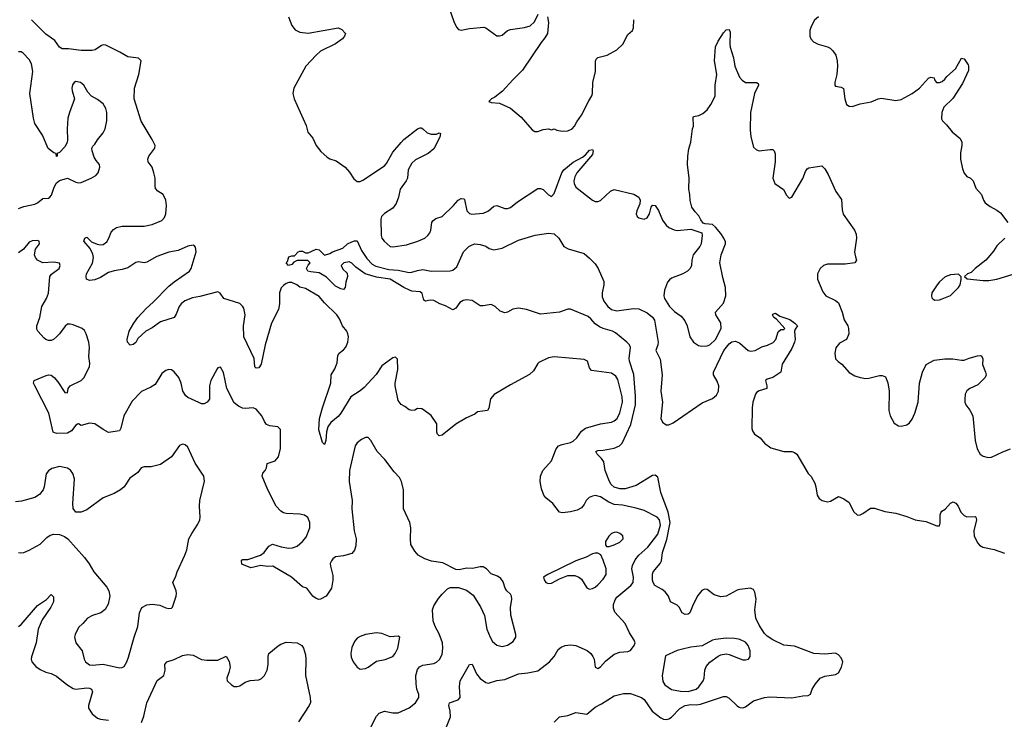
# Model space of a CAD drawing. Header units: inches. Extents: x 2134017 to 2292458, y 756222 to 916513.
# Tile 317 of 387: x 2254740 to 2261944, y 840590 to 845710. Entities that reach past the tile are written whole.
import ezdxf

# ---------------------------------------------------------------- set-up
doc = ezdxf.new("R2010")
doc.units = ezdxf.units.IN
doc.header["$MEASUREMENT"] = 0
doc.layers.add('C2854', color=7, linetype='Continuous')
doc.layers.add('C2864', color=7, linetype='Continuous')

msp = doc.modelspace()

# ---------------------------------------------------------------- linework, layer by layer
at = {"layer": 'C2854', "color": 5}
for points, elevation in [([(2257878.3, 845810), (2257916.5, 845696.5), (2257935.3, 845655.3), (2257950, 845639.1), (2257970, 845632.7), (2258030, 845644.9), (2258135.5, 845655.5), (2258151.3, 845650), (2258230, 845591), (2258250, 845590.8), (2258270, 845596), (2258309.6, 845630.4), (2258330, 845638.8), (2258433.2, 845653.2), (2258474.9, 845665.1), (2258505.9, 845694.1), (2258532.7, 845750)], 260), ([(2257858.8, 840521.2), (2257891.3, 840608.7), (2257889, 840649), (2257879.7, 840690), (2257884.5, 840710), (2257947.6, 840732.4), (2257962.2, 840750), (2257956.8, 840830), (2257963.1, 840870), (2258030, 840990.7), (2258050, 840993), (2258082.4, 840922.4), (2258110, 840887.7), (2258150, 840859), (2258170, 840852.9), (2258230, 840873.1), (2258290, 840881.7), (2258390, 840923.1), (2258458, 840930), (2258530, 840945.3), (2258616.3, 841010), (2258649.7, 841050), (2258678.7, 841101.3), (2258701.6, 841118.4), (2258731.3, 841128.7), (2258770, 841134), (2258810, 841130.4), (2258892.7, 841092.7), (2258919.3, 841070), (2258934.4, 841050), (2258943.8, 841030), (2258950.8, 840970.8), (2258970, 840960.7), (2258990, 840973.4), (2259025.9, 841014.1), (2259090, 841067.4), (2259130, 841081.5), (2259190, 841085.7), (2259210, 841093), (2259236.2, 841130), (2259242.9, 841150), (2259236.2, 841170), (2259201.7, 841221.7), (2259170.5, 841290.5), (2259094.9, 841374.9), (2259084.1, 841404.1), (2259085.6, 841430), (2259096.6, 841463.4), (2259110, 841483.7), (2259211.8, 841568.2), (2259228.7, 841590), (2259232.1, 841630), (2259218, 841690), (2259223.8, 841716.2), (2259244.3, 841755.7), (2259269.8, 841790), (2259335, 841850), (2259410, 841945.2), (2259429.9, 842009.9), (2259421.3, 842050), (2259404, 842070), (2259310, 842117.3), (2259250, 842135.4), (2259150, 842155.8), (2259090, 842162.9), (2259050, 842179.8), (2258990, 842217.4), (2258953.5, 842226.5), (2258930, 842223.1), (2258907, 842213), (2258885.7, 842190), (2258870, 842160.9), (2258850, 842137), (2258819, 842121), (2258770, 842107), (2258730, 842102), (2258710, 842100.9), (2258690, 842106), (2258641.2, 842170), (2258589.7, 842209.7), (2258575.1, 842230), (2258556.9, 842276.9), (2258547.4, 842330), (2258551.1, 842370), (2258567.2, 842410), (2258630, 842480.4), (2258665.3, 842570), (2258683.1, 842590), (2258710, 842601.7), (2258770, 842616.1), (2258790, 842626.3), (2258816.8, 842650), (2258850, 842698.3), (2258879.7, 842720.3), (2258990, 842752.1), (2259070, 842765.2), (2259090, 842773.2), (2259110.8, 842790), (2259130, 842832.4), (2259151.1, 842910), (2259149.2, 842950), (2259117.7, 843077.7), (2259102, 843102), (2259070, 843122.6), (2258923.6, 843143.6), (2258910, 843161.2), (2258893.6, 843210), (2258870, 843222.4), (2258650, 843242), (2258610, 843235.1), (2258538.8, 843201.2), (2258530, 843193.2), (2258499.6, 843140.4), (2258470, 843113.6), (2258330, 843038.4), (2258212.4, 842967.6), (2258185.8, 842934.2), (2258172.8, 842867.2), (2258162, 842850), (2258090, 842839), (2258070, 842824), (2258010, 842797.2), (2257930.5, 842749.5), (2257830, 842669.2), (2257810, 842664), (2257797.2, 842677.2), (2257793.2, 842690), (2257791.8, 842751.8), (2257750, 842814), (2257695.5, 842855.5), (2257681.2, 842861.2), (2257650, 842865.2), (2257630, 842853.2), (2257610, 842849), (2257590, 842854), (2257558.6, 842878.6), (2257530, 842894), (2257510, 842922), (2257488, 843030), (2257488, 843050), (2257506.9, 843150), (2257504.5, 843224.5), (2257490, 843240.9), (2257470, 843235.1), (2257390, 843176.9), (2257347.3, 843112.7), (2257260.9, 843019.1), (2257230, 842993.5), (2257163.2, 842950), (2257090, 842829.7), (2257070, 842806.4), (2257017.1, 842762.9), (2256994.3, 842730), (2256985.5, 842694.5), (2256979.1, 842630), (2256970, 842602), (2256954.6, 842614.6), (2256927.7, 842707.7), (2256934.7, 842790), (2256955.8, 842870), (2257016.4, 843050), (2257018.9, 843110), (2257045, 843155), (2257062.2, 843197.8), (2257068.1, 843251.9), (2257078, 843270), (2257110, 843293.7), (2257126.2, 843313.8), (2257139.8, 843350), (2257144.7, 843390), (2257141.7, 843410), (2257132.4, 843430), (2257100.9, 843470), (2257079.7, 843519.7), (2257059.8, 843550), (2256970, 843637.8), (2256930, 843683.2), (2256830, 843741.7), (2256790, 843752.7), (2256767.1, 843770), (2256730, 843786.1), (2256710, 843785.4), (2256690, 843778.3), (2256670, 843765.3), (2256653.3, 843746.7), (2256639.8, 843710), (2256641.1, 843630), (2256634.5, 843590), (2256581.5, 843490), (2256535.9, 843330), (2256505.5, 843190), (2256490, 843162.7), (2256470, 843159.5), (2256460.7, 843170), (2256454.3, 843230), (2256379.8, 843390), (2256376.5, 843470), (2256390.7, 843550), (2256379.3, 843599.3), (2256370, 843614.5), (2256350, 843631.6), (2256233.2, 843670), (2256207.5, 843707.5), (2256190, 843717), (2256056.9, 843683.1), (2256004.9, 843675.1), (2255947.7, 843652.3), (2255921.1, 843630), (2255906.2, 843610), (2255885.8, 843554.2), (2255870.3, 843529.7), (2255770, 843499.8), (2255710, 843455.2), (2255662.4, 843430), (2255603.4, 843376.6), (2255590, 843346.6), (2255570, 843332.3), (2255547.8, 843327.8), (2255529.3, 843350), (2255526, 843370), (2255542, 843430), (2255575.6, 843490), (2255605, 843530), (2255664.1, 843595.9), (2255716.8, 843643.2), (2255830, 843758.6), (2255869, 843791), (2255982.5, 843870), (2255995.2, 843890), (2256030.8, 844010.8), (2256025.8, 844045.8), (2256016.9, 844056.9), (2256010, 844059.5), (2255971.3, 844051.3), (2255898.6, 844021.4), (2255830, 844008.7), (2255743.4, 843976.6), (2255670, 843935.6), (2255650, 843929.5), (2255610, 843936.9), (2255590, 843933), (2255530, 843894.7), (2255490, 843881.3), (2255430, 843871.5), (2255390, 843859.7), (2255330, 843823.6), (2255290, 843807), (2255250, 843800.9), (2255229.4, 843810), (2255225.1, 843830), (2255227.8, 843850), (2255272, 843928), (2255279.2, 843970), (2255274.6, 843994.6), (2255254.3, 844034.3), (2255209.7, 844090), (2255215.3, 844110), (2255230, 844117.3), (2255264.8, 844084.8), (2255305.9, 844065.9), (2255330, 844062.3), (2255350, 844064.9), (2255376.5, 844083.5), (2255393, 844110), (2255410, 844154), (2255426.1, 844173.9), (2255449.3, 844190), (2255490, 844199.6), (2255650, 844199), (2255710, 844211.5), (2255778.7, 844241.3), (2255798.4, 844261.6), (2255809.7, 844290), (2255813.1, 844350), (2255808.6, 844390), (2255790, 844429.6), (2255750, 844454.7), (2255734.7, 844474.7), (2255730.8, 844490.8), (2255730.5, 844550), (2255722, 844590), (2255710, 844629.4), (2255679.6, 844670), (2255678, 844690), (2255685.4, 844710), (2255729.7, 844770), (2255730.9, 844790), (2255710, 844832.8), (2255627.5, 844967.6), (2255577.1, 845130), (2255580.2, 845210), (2255612.4, 845310), (2255627.6, 845410), (2255608.3, 845428.3), (2255530, 845437.8), (2255472.8, 845472.8), (2255370, 845523.1), (2255350, 845525.7), (2255338.6, 845521.4), (2255292.7, 845490), (2255270, 845483.9), (2255190, 845484.5), (2255095.8, 845495.8), (2255050, 845496.4), (2255030, 845507.8), (2254997, 845557), (2254930, 845605), (2254826.9, 845710)], 240), ([(2256706, 845730), (2256730, 845668), (2256755.3, 845635.3), (2256790, 845618), (2256850, 845611.8), (2257070, 845650.7), (2257097.5, 845637.5), (2257122.8, 845610), (2257117.3, 845590), (2257103, 845570), (2257050, 845533.3), (2256941.5, 845478.5), (2256908.5, 845451.5), (2256834.4, 845370), (2256745.7, 845210), (2256739.3, 845170), (2256747.7, 845130), (2256836.4, 844936.4), (2256847, 844887), (2256884, 844844), (2256908.2, 844788.2), (2256944.1, 844744.1), (2256990, 844704.9), (2257010, 844690.7), (2257056.1, 844676.1), (2257120.7, 844630), (2257153.1, 844593.1), (2257184.7, 844544.7), (2257210, 844526), (2257230, 844526.7), (2257250, 844536.5), (2257410, 844640.3), (2257423.7, 844656.3), (2257470, 844741.1), (2257530, 844812), (2257550, 844833.7), (2257650, 844910.4), (2257670, 844918.8), (2257677.3, 844917.3), (2257690, 844911.3), (2257721.4, 844881.4), (2257750, 844871), (2257790, 844871.3), (2257810, 844882), (2257818, 844878), (2257813.4, 844850), (2257770, 844765.2), (2257728.6, 844731.4), (2257636.1, 844683.9), (2257610, 844659.3), (2257581.6, 844610), (2257577.1, 844550), (2257568.4, 844530), (2257522.6, 844470), (2257511.7, 844410), (2257494.5, 844365.5), (2257470.2, 844329.8), (2257408.6, 844291.4), (2257387.2, 844270), (2257381.1, 844250), (2257384.9, 844130), (2257390.8, 844110), (2257407.3, 844090), (2257450, 844050.6), (2257470, 844047), (2257570, 844061.7), (2257651.9, 844088.1), (2257703.7, 844110), (2257727.3, 844130), (2257740.5, 844150), (2257747.8, 844170), (2257755.1, 844224.9), (2257762, 844238), (2257785.1, 844254.9), (2257830, 844270.7), (2257914, 844350), (2257949, 844390), (2257970, 844401), (2257990, 844398), (2257993.7, 844393.7), (2258011, 844310), (2258030, 844291), (2258047.5, 844287.5), (2258130, 844294.9), (2258150, 844300.5), (2258170, 844310.6), (2258210, 844344.9), (2258230, 844350.5), (2258290, 844328.2), (2258310, 844328.2), (2258330, 844335.8), (2258383.3, 844376.7), (2258530, 844473.7), (2258550, 844474.6), (2258570, 844467), (2258610, 844428.2), (2258630, 844415.5), (2258650, 844439.1), (2258706.7, 844590), (2258722.5, 844610), (2258790, 844666.9), (2258857.3, 844702.7), (2258880.1, 844719.9), (2258910, 844754.9), (2258930, 844759.1), (2258935.8, 844750), (2258930, 844722.7), (2258817.6, 844590), (2258800.8, 844559.2), (2258793.8, 844530), (2258796.9, 844510), (2258810, 844484.6), (2258930, 844388), (2258950, 844380.5), (2258970, 844379.1), (2258990, 844387.7), (2259063.9, 844456.1), (2259090, 844467.7), (2259233.2, 844433.2), (2259270, 844411.3), (2259278.8, 844390), (2259278.5, 844361.5), (2259254.8, 844310), (2259250.8, 844290), (2259258.8, 844270), (2259270, 844260.7), (2259310, 844250.6), (2259330, 844259.1), (2259347.3, 844290), (2259361.5, 844338.5), (2259370, 844351.3), (2259389.1, 844350.9), (2259414, 844314), (2259442.2, 844242.2), (2259470, 844204.9), (2259490, 844188.2), (2259529, 844171), (2259550, 844167.7), (2259650, 844176), (2259731.3, 844150), (2259734.8, 844130), (2259726, 844070), (2259716, 844050), (2259667.3, 843990), (2259657.1, 843950), (2259655.3, 843910), (2259645.3, 843890), (2259626.4, 843870), (2259592.7, 843850), (2259510, 843818.5), (2259493.7, 843806.3), (2259480.3, 843790), (2259471.7, 843770), (2259459.1, 843730), (2259454, 843690), (2259457.3, 843670), (2259494.9, 843610), (2259530, 843574), (2259579.6, 843539.6), (2259605.8, 843505.8), (2259623.1, 843470), (2259644.2, 843390), (2259670.2, 843350.2), (2259705.7, 843325.7), (2259730, 843319.7), (2259770, 843323.2), (2259790, 843330.9), (2259830, 843370.2), (2259872.7, 843450), (2259871.3, 843491.3), (2259834, 843550), (2259832.3, 843570), (2259890, 843636.3), (2259906.9, 843690), (2259905.1, 843750), (2259884, 843824), (2259863.8, 843930), (2259872.6, 843990), (2259904.7, 844070), (2259903.3, 844083.3), (2259893, 844110), (2259870, 844144.5), (2259830, 844191.8), (2259808.7, 844210), (2259755.1, 844215.1), (2259741.7, 844221.7), (2259724.2, 844244.2), (2259710, 844274), (2259682.5, 844302.5), (2259657.5, 844337.5), (2259646, 844386), (2259644.5, 844430), (2259637, 844470), (2259638.4, 844550), (2259627, 844650), (2259629.5, 844710), (2259636, 844764), (2259650, 844814), (2259662.7, 844910), (2259669.3, 844930), (2259666.6, 844993.4), (2259670, 845002), (2259710, 845007.7), (2259737.4, 845022.6), (2259769.3, 845050), (2259797, 845090), (2259829.4, 845150), (2259829.7, 845230), (2259839.7, 845310), (2259824.8, 845410), (2259830, 845510.7), (2259850, 845553), (2259890, 845614.8), (2259910, 845634.8), (2259930, 845638), (2259938.5, 845618.5), (2259935.5, 845530), (2259939.3, 845510), (2259963, 845430), (2259973.4, 845370), (2260000, 845307.3)], 240), ([(2258603, 845730), (2258608.2, 845688.2), (2258600.7, 845610), (2258583.4, 845576.6), (2258556.1, 845543.9), (2258419.4, 845340.6), (2258347.2, 845270), (2258273, 845187), (2258217.6, 845142.4), (2258191.3, 845130), (2258172, 845110), (2258190, 845102.8), (2258250, 845098), (2258330, 845061.6), (2258410, 844997.3), (2258490, 844902.8), (2258510, 844890.8), (2258530, 844890.8), (2258570, 844906.8), (2258610, 844911), (2258630, 844904.7), (2258650, 844910.8), (2258670, 844901), (2258710, 844894), (2258750, 844895.5), (2258781.2, 844910), (2258799.5, 844930), (2258816.6, 844963.4), (2258850, 845010.7), (2258903.1, 845116.9), (2258926.5, 845153.5), (2258931.9, 845170), (2258934, 845250), (2258952.2, 845330), (2258953.9, 845406.1), (2258958.3, 845421.7), (2258970, 845434.4), (2259039, 845450), (2259109.6, 845490.4), (2259153.2, 845530), (2259190, 845601), (2259224, 845630), (2259232.3, 845650), (2259234, 845710)], 260), ([(2254730, 844329.3), (2254770, 844343.5), (2254850, 844358.9), (2254870, 844368.7), (2254910, 844400.3), (2254950, 844404.2), (2254960.9, 844410), (2254973.5, 844426.5), (2254990, 844477.3), (2255007.4, 844512.6), (2255030, 844532.7), (2255090, 844550.6), (2255150, 844522), (2255170, 844516.5), (2255190, 844518.7), (2255262.7, 844550), (2255296, 844570), (2255315.1, 844590), (2255326.6, 844630), (2255323.7, 844650), (2255298.9, 844678.9), (2255284.7, 844704.7), (2255269.1, 844750.9), (2255268.7, 844770), (2255275.1, 844784.9), (2255290, 844798.8), (2255308.4, 844831.6), (2255350, 844882), (2255366, 844910), (2255377.4, 844970), (2255377.6, 845030), (2255370, 845059), (2255350, 845093.2), (2255310, 845126), (2255264, 845150), (2255239.5, 845179.5), (2255209.2, 845230), (2255184, 845250), (2255150, 845258), (2255138.8, 845250), (2255127.3, 845232.7), (2255122.4, 845210), (2255123.8, 845190), (2255140.7, 845130), (2255103, 845030), (2255093, 844990), (2255087.7, 844910), (2255090.7, 844830), (2255086.8, 844810), (2255070, 844779), (2255030, 844738), (2255014, 844730), (2255014, 844710), (2255010, 844708), (2255006, 844730), (2254990, 844735.3), (2254948.2, 844768.2), (2254905.9, 844865.9), (2254849.6, 844950.4), (2254839.7, 844990), (2254815.1, 845170), (2254836.3, 845330), (2254826.5, 845386.5), (2254810, 845419.5), (2254765.8, 845465.8), (2254750, 845475.1), (2254730, 845474.5)], 260), ([(2260000, 841537.2), (2259990, 841534.1), (2259910, 841491.4), (2259870, 841486), (2259821.3, 841501.3), (2259770, 841539.7), (2259750, 841543), (2259730, 841531.3), (2259703.1, 841496.9), (2259667, 841430), (2259643.8, 841370), (2259630, 841358.7), (2259610, 841355.6), (2259588.2, 841368.2), (2259565.1, 841410), (2259550, 841425.1), (2259502.7, 841450), (2259487, 841490), (2259462.8, 841522.8), (2259440.7, 841540.7), (2259386.3, 841570), (2259374.3, 841590), (2259370, 841608.7), (2259370, 841651), (2259375.1, 841670), (2259427.2, 841730), (2259436.1, 841750), (2259444.2, 841810), (2259474.1, 841905.9), (2259500.4, 842030), (2259485.2, 842105.2), (2259431.5, 842250), (2259410, 842362.9), (2259390, 842376.5), (2259370, 842373.4), (2259250, 842299.6), (2259170, 842276.4), (2259130, 842275.8), (2259090, 842288.9), (2259067.7, 842307.7), (2259055, 842330), (2259023.8, 842410), (2259014.4, 842474.4), (2258998, 842498), (2258965.6, 842530), (2258956, 842550), (2258970, 842557.6), (2259010, 842558.3), (2259090, 842573.2), (2259129.2, 842590.8), (2259147.7, 842610), (2259212.1, 842747.9), (2259245.2, 842890), (2259245.9, 842954.1), (2259233, 843113), (2259202, 843210), (2259199.8, 843230), (2259209.4, 843310), (2259200.9, 843330), (2259181.6, 843350), (2259099, 843419), (2259078.4, 843430), (2259010, 843449), (2258982.1, 843462.1), (2258950, 843483.1), (2258919.8, 843519.8), (2258898.3, 843538.3), (2258770, 843590.8), (2258750, 843590.8), (2258690, 843569), (2258550, 843555.6), (2258447.9, 843587.9), (2258390, 843598), (2258349, 843591), (2258310, 843569.2), (2258290, 843564), (2258255.5, 843575.5), (2258219, 843610), (2258190, 843624.5), (2258130, 843615.1), (2258110, 843616.8), (2258050, 843654.2), (2258010, 843659.8), (2257984.5, 843655.5), (2257959.2, 843640.8), (2257930, 843599), (2257910, 843587.3), (2257856, 843616), (2257814, 843630), (2257770, 843655.8), (2257742.3, 843657.7), (2257708, 843650), (2257697.2, 843657.2), (2257685.4, 843705.4), (2257670, 843719), (2257610, 843724), (2257593.2, 843730), (2257549.5, 843750), (2257451.3, 843811.3), (2257350, 843826.2), (2257267.3, 843850), (2257199.6, 843899.6), (2257170, 843929.2), (2257150, 843937.2), (2257112, 843930), (2257091, 843910), (2257103.8, 843883.8), (2257135.2, 843855.2), (2257137.3, 843830), (2257126, 843790), (2257121, 843750), (2257110, 843735.3), (2257090, 843739), (2257050, 843759.3), (2256984.8, 843824.8), (2256930, 843858), (2256870, 843863.7), (2256848, 843870), (2256838, 843890), (2256850, 843914), (2256866, 843930), (2256847.3, 843947.3), (2256770, 843948.7), (2256744.7, 843935.3), (2256730, 843918), (2256706, 843910), (2256689, 843930), (2256699, 843941), (2256710, 843974), (2256730, 843982), (2256750, 843982), (2256778, 844010), (2256790, 844016), (2256810, 844016), (2256830, 844004.7), (2256850, 844004.7), (2256910, 844031), (2256930, 844024.7), (2256970, 843986), (2257010, 843998), (2257029, 844011), (2257103.1, 844036.9), (2257138, 844070), (2257170, 844084), (2257189.7, 844090.3), (2257210, 844090.4), (2257240.9, 844020.9), (2257281, 843961), (2257319.7, 843919.7), (2257346.9, 843906.9), (2257442, 843882), (2257510, 843876.9), (2257590, 843860.3), (2257610, 843861.1), (2257650, 843874.9), (2257690, 843880.5), (2257750, 843868.4), (2257889.3, 843870.7), (2257910, 843876), (2257939.6, 843900.4), (2257988.2, 844010), (2258026.3, 844050), (2258050, 844063.1), (2258071.2, 844068.8), (2258110, 844064.9), (2258150, 844052.9), (2258176.1, 844036.1), (2258210, 844026), (2258270, 844036.9), (2258390, 844095.2), (2258512.5, 844132.5), (2258610, 844148.4), (2258650, 844143), (2258684, 844110), (2258721, 844050), (2258752.8, 844032.8), (2258870, 843999.3), (2258910, 843965.5), (2258950, 843923), (2258971.8, 843890), (2259012.9, 843792.9), (2259014.7, 843770), (2259001.1, 843710), (2259000.7, 843680.7), (2259013.2, 843650), (2259043.6, 843610), (2259070.3, 843590), (2259110, 843579.3), (2259230, 843596.2), (2259270, 843593), (2259330, 843565.4), (2259370, 843532.4), (2259385.4, 843510), (2259411.4, 843350), (2259410.2, 843329.8), (2259395.5, 843290), (2259425.6, 843225.6), (2259439.7, 843110), (2259431.8, 842990), (2259442.5, 842910), (2259432.1, 842790), (2259443.1, 842763.1), (2259470, 842744.2), (2259490, 842743.6), (2259521.5, 842758.5), (2259734.1, 842905.9), (2259810, 842938.5), (2259839, 842961), (2259852.8, 842990), (2259855.9, 843030), (2259843.9, 843063.9), (2259817.4, 843110), (2259815.8, 843130), (2259891.8, 843290), (2259930, 843338.5), (2259950, 843352.7), (2259976.9, 843356.9), (2260000, 843346.9)], 220), ([(2257270, 840450.6), (2257337.2, 840590), (2257350, 840612), (2257370, 840633.4), (2257410, 840648.9), (2257470, 840638), (2257510, 840637.7), (2257590, 840674.2), (2257636, 840710), (2257660.4, 840750), (2257660.3, 840770), (2257646, 840810), (2257639.9, 840850), (2257638.8, 840910), (2257650, 840953), (2257666.3, 840973.7), (2257690, 840985.7), (2257770, 840999), (2257790, 841007.4), (2257812.7, 841027.3), (2257830, 841064), (2257836.3, 841110), (2257832.7, 841150), (2257810, 841215.6), (2257780.4, 841270), (2257764.7, 841310), (2257760.4, 841390), (2257770, 841419.3), (2257805.1, 841474.9), (2257830, 841506.3), (2257870, 841544.2), (2257890, 841554.9), (2257950, 841554), (2258010, 841535.3), (2258058, 841498), (2258111.7, 841411.7), (2258140.8, 841350), (2258158.4, 841250), (2258181.2, 841190), (2258200, 841160), (2258230, 841133.4), (2258270, 841122.3), (2258310, 841133.1), (2258350, 841158.4), (2258371.2, 841190), (2258371.2, 841210), (2258332.7, 841352.7), (2258332, 841408), (2258342, 841470), (2258338, 841490), (2258330, 841506), (2258305.2, 841530), (2258293.2, 841550), (2258276.5, 841596.5), (2258261.2, 841621.2), (2258236.5, 841636.5), (2258190, 841654), (2258155.3, 841690), (2258130, 841705.2), (2258110, 841706.6), (2258052.5, 841692.5), (2258010, 841696), (2257955.9, 841684.1), (2257930, 841686.6), (2257835.4, 841735.4), (2257752.1, 841747.9), (2257704.2, 841764.2), (2257656, 841790), (2257630, 841819.3), (2257601.6, 841870), (2257598.7, 841910), (2257602, 841990), (2257594.7, 842030), (2257548.3, 842130), (2257548.5, 842270), (2257534.3, 842330), (2257518.2, 842358.2), (2257479.6, 842399.6), (2257411.9, 842491.9), (2257356.3, 842550), (2257310, 842629.3), (2257290, 842653.2), (2257270, 842653.2), (2257241.7, 842638.3), (2257210, 842612.3), (2257194.4, 842590), (2257152.6, 842410), (2257151.6, 842330), (2257172.2, 842190), (2257170.4, 842130), (2257187.2, 841970), (2257202.6, 841910), (2257199.6, 841860.4), (2257190, 841828.7), (2257170, 841802), (2257110, 841785.1), (2257050, 841778.4), (2257030, 841763.7), (2257020.4, 841750), (2257012.7, 841730), (2257014, 841710), (2257030, 841642), (2257032, 841608), (2257020.5, 841550), (2256982.8, 841490), (2256942, 841470), (2256927.5, 841467.5), (2256910, 841472.7), (2256885.2, 841490), (2256842, 841550), (2256810, 841558.7), (2256728, 841630), (2256591.5, 841711.5), (2256550, 841706.9), (2256504.4, 841715.6), (2256430, 841699.3), (2256365.6, 841725.6), (2256362, 841750), (2256370, 841758), (2256410, 841758.8), (2256502, 841790), (2256529, 841810), (2256563.7, 841856.3), (2256589.4, 841870.6), (2256652.2, 841852.2), (2256710, 841841.3), (2256735.6, 841844.4), (2256770, 841857.6), (2256809.6, 841890), (2256836.3, 841923.7), (2256862, 841990), (2256863.7, 842030), (2256847, 842067), (2256822.9, 842082.9), (2256790, 842091.6), (2256690, 842095.1), (2256670, 842099.6), (2256650, 842112), (2256616.2, 842150), (2256554.5, 842270), (2256515.1, 842370), (2256519.3, 842390), (2256536, 842410), (2256545.2, 842430), (2256550, 842462), (2256610, 842480.7), (2256634, 842510), (2256648.2, 842571.8), (2256647, 842710), (2256629.6, 842729.6), (2256570, 842737.3), (2256546.9, 842746.9), (2256530, 842769.6), (2256511, 842810), (2256470, 842858.5), (2256448.8, 842868.8), (2256390, 842864), (2256370, 842866.6), (2256340.4, 842880.4), (2256310, 842905.6), (2256254.8, 843010), (2256230, 843129), (2256210, 843166), (2256190, 843162.7), (2256184.4, 843155.6), (2256138.7, 843070), (2256127.6, 843030), (2256127.7, 842932.3), (2256111, 842910), (2256090, 842899.3), (2256070, 842899.5), (2256050, 842907.6), (2255970, 842944.7), (2255956.3, 842956.3), (2255934.3, 842990), (2255921.5, 843050), (2255904.4, 843090), (2255870, 843133), (2255850, 843146.3), (2255830, 843149.6), (2255810, 843142.4), (2255780.4, 843119.6), (2255730, 843039.7), (2255700.2, 843019.8), (2255630.8, 842989.2), (2255562.5, 842917.5), (2255502.7, 842810), (2255480.3, 842719.7), (2255470, 842700.9), (2255389.7, 842689.7), (2255349.7, 842709.7), (2255290, 842751.5), (2255250, 842758), (2255190, 842738.7), (2255170, 842752.1), (2255162.8, 842750), (2255150, 842742.9), (2255119.6, 842700.4), (2255090, 842682.8), (2255010, 842681), (2254985.1, 842690), (2254951.8, 842830), (2254850, 843029.2), (2254841.3, 843050), (2254845.7, 843070), (2254933.8, 843106.2), (2254950, 843110.6), (2254970, 843107.5), (2254991.5, 843091.5), (2255019.4, 843059.4), (2255070, 842981.5), (2255090, 842979.1), (2255094.2, 843010), (2255108.2, 843030), (2255189.6, 843070), (2255210, 843088.9), (2255249.4, 843169.4), (2255253.1, 843193.1), (2255246, 843246), (2255249.7, 843310), (2255245.1, 843350), (2255227.2, 843410), (2255214.4, 843434.4), (2255197, 843450), (2255130, 843476.9), (2255110, 843482.4), (2255090, 843480.9), (2255073.1, 843466.9), (2255031.7, 843410), (2255010, 843388.2), (2254987.3, 843370), (2254970, 843362.6), (2254950, 843362), (2254930, 843369.7), (2254919.5, 843379.5), (2254872.7, 843430), (2254866, 843446), (2254866, 843470), (2254888.2, 843530), (2254902.2, 843610), (2254936.8, 843670), (2254951.3, 843708.7), (2254961.3, 843830), (2254973.3, 843846.7), (2255029.3, 843890), (2255036.2, 843910), (2255030, 843928.7), (2254990, 843934.3), (2254910, 843929.6), (2254869.6, 843949.7), (2254854.5, 843970), (2254847.6, 843990), (2254856.2, 844030), (2254883.7, 844070), (2254881.2, 844090), (2254870, 844094.3), (2254830, 844092.6), (2254810, 844082), (2254766.7, 844030), (2254730, 844003.5)], 260), ([(2254730, 841810.7), (2254748.1, 841808.1), (2254770, 841810.4), (2254810, 841827.6), (2254890, 841872.6), (2254939.1, 841920.9), (2254963.2, 841936.8), (2254990, 841943.5), (2255030, 841941.2), (2255067.7, 841927.7), (2255090.9, 841910.9), (2255214.3, 841774.3), (2255248.4, 841728.4), (2255282, 841670), (2255376.4, 841556.4), (2255391.5, 841530), (2255399.1, 841490), (2255388.2, 841431.8), (2255366.4, 841393.6), (2255333, 841370), (2255271.3, 841348.7), (2255236.3, 841330), (2255202, 841290), (2255170, 841262.7), (2255146, 841210), (2255141.6, 841190), (2255150.4, 841150), (2255196.5, 841090), (2255211.6, 841030), (2255221.7, 841010), (2255250, 840989.1), (2255270, 840984.9), (2255350, 840993), (2255470, 840967), (2255490, 840968.4), (2255503.3, 840976.7), (2255524.4, 841010), (2255536.6, 841043.4), (2255576.4, 841190), (2255604.9, 841270), (2255617.4, 841370), (2255633.2, 841406.8), (2255670, 841426.2), (2255710, 841433.2), (2255764.2, 841424.2), (2255810, 841404.4), (2255830, 841400.5), (2255850, 841402), (2255858, 841410), (2255885.1, 841490), (2255887.6, 841510), (2255884.2, 841530), (2255859.5, 841590), (2255861.6, 841598.4), (2255880.9, 841630), (2255892.3, 841670), (2255948, 841792), (2255961.6, 841830), (2255978.4, 841910), (2255998.7, 841950), (2256043, 842017), (2256057.6, 842050), (2256060.8, 842070), (2256054.8, 842150), (2256056.8, 842190), (2256091.4, 842331.4), (2256087, 842370), (2256023.3, 842463.3), (2255970, 842582), (2255950, 842599), (2255930, 842604), (2255910, 842594), (2255850.7, 842510), (2255770, 842455.1), (2255702.5, 842437.5), (2255650, 842436.9), (2255629.2, 842430.8), (2255604.7, 842395.3), (2255546.6, 842353.4), (2255503.2, 842290), (2255478.6, 842270), (2255430, 842241.6), (2255350.3, 842210), (2255230, 842121.7), (2255190, 842104.8), (2255150, 842106.3), (2255131.9, 842131.9), (2255127.9, 842170), (2255140.4, 842350), (2255128.4, 842388.5), (2255112.6, 842412.6), (2255090, 842427), (2255030, 842439.6), (2254975.6, 842424.4), (2254950, 842409.2), (2254934.4, 842385.6), (2254918.4, 842290), (2254910.4, 842270), (2254884.6, 842235.4), (2254850, 842214), (2254753.3, 842186.7), (2254710, 842181.3)], 280), ([(2254730, 841268.5), (2254750, 841284.2), (2254870, 841423.1), (2254934.7, 841465.2), (2254970, 841502), (2254986, 841486), (2254988, 841450), (2254966.4, 841410), (2254903.6, 841316.4), (2254874.6, 841250), (2254859.7, 841150), (2254827, 841047), (2254824.2, 841030), (2254829.4, 841009.4), (2254857.1, 840977.1), (2254890, 840954.3), (2254930, 840934.3), (2254970, 840924.9), (2255010, 840906.5), (2255085, 840845), (2255130, 840815.2), (2255150.3, 840810.2), (2255230, 840821.1), (2255250, 840818.4), (2255264, 840810), (2255273.4, 840790), (2255242.8, 840690), (2255243.2, 840670), (2255270, 840630.4), (2255310, 840598.9), (2255330, 840591.5), (2255390, 840582.6)], 260), ([(2255630, 840566), (2255648, 840612), (2255669.7, 840710), (2255745.9, 840874.1), (2255793.3, 840910), (2255804.2, 840950), (2255801.6, 840990), (2255817.2, 841010), (2255870, 841027.4), (2255930, 841056.1), (2255970, 841063.1), (2256010, 841058), (2256070, 841026.4), (2256110, 841022.4), (2256190, 841022), (2256250, 841051.3), (2256273.7, 841013.7), (2256278.8, 840970), (2256271, 840931), (2256254.8, 840890), (2256257.3, 840870), (2256290, 840840.7), (2256310, 840830.7), (2256330, 840830.6), (2256350, 840835.5), (2256390, 840861.3), (2256425.9, 840874.1), (2256490, 840878.4), (2256510, 840888.4), (2256530, 840910.5), (2256551, 840950), (2256558.5, 840990), (2256558.3, 841050), (2256563, 841070), (2256630, 841126.4), (2256650, 841139.5), (2256690, 841154), (2256771, 841150), (2256804.9, 841130), (2256815.5, 841110), (2256830, 841062), (2256834, 841030), (2256830.4, 840910), (2256864.2, 840750), (2256867, 840713), (2256858.4, 840690), (2256779.3, 840570)], 260), ([(2260000, 841175.6), (2259970, 841180.5), (2259910, 841182.6), (2259830, 841174.7), (2259810, 841168), (2259733.7, 841126.3), (2259650, 841116.5), (2259590, 841103.1), (2259550, 841092.1), (2259465.7, 841054.3), (2259441.8, 840910), (2259446.6, 840866.6), (2259461.3, 840841.3), (2259508.5, 840808.5), (2259574.7, 840794.7), (2259630, 840794), (2259690, 840809.2), (2259710, 840827), (2259740.8, 840870), (2259747.8, 840890), (2259753.3, 840950), (2259763.6, 840976.4), (2259790, 841007.4), (2259850, 841052.7), (2259870, 841062.4), (2259910, 841068.4), (2259930, 841064.9), (2260000, 841037.7)], 240), ([(2258650, 840568), (2258690, 840607.3), (2258750, 840618), (2258810, 840639.5), (2258890, 840628), (2258950, 840678.3), (2258998.2, 840701.8), (2259090, 840760.9), (2259157.6, 840777.6), (2259210, 840777.6), (2259290, 840750.3), (2259310, 840735.3), (2259368.5, 840648.5), (2259430, 840600.2), (2259450, 840590.2), (2259470, 840588), (2259490, 840593), (2259510, 840605.2), (2259570, 840669.3), (2259610, 840689.4), (2259650, 840697.9), (2259690, 840695.5), (2259720.7, 840699.3), (2259890, 840755.5), (2259910, 840756.3), (2259930, 840745.5), (2259990, 840687.9), (2260000, 840682)], 220)]:
    msp.add_lwpolyline(points, dxfattribs=dict(at, elevation=elevation))
for points, elevation in [([(2259110, 841958.2), (2259090, 841958), (2259070, 841949.7), (2259050, 841929.6), (2259027.2, 841890), (2259025.8, 841865.8), (2259034.4, 841854.4), (2259053.7, 841853.7), (2259090, 841865.5), (2259130, 841884.9), (2259155.1, 841910), (2259152.2, 841932.2), (2259130, 841949.7)], 260), ([(2258950, 841806.6), (2258930, 841800.7), (2258883.6, 841776.4), (2258810, 841749.4), (2258604.7, 841650), (2258572, 841630), (2258578, 841610), (2258590, 841592), (2258610, 841582.8), (2258630, 841586.8), (2258690, 841618.8), (2258750, 841642.8), (2258801.4, 841641.4), (2258830.5, 841630.5), (2258850, 841616), (2258890.7, 841550.7), (2258910, 841541), (2258930, 841546.8), (2258950, 841556.3), (2258970, 841573), (2259010, 841614.9), (2259031.1, 841650), (2259031.3, 841690), (2259010, 841755.3), (2258992.9, 841792.9), (2258970, 841805.2)], 260), ([(2257350, 841222.9), (2257270, 841209.6), (2257230, 841196.2), (2257210, 841183.7), (2257190, 841159.3), (2257170, 841114), (2257162.6, 841070), (2257165.4, 841045.4), (2257180.4, 841010), (2257210, 840970.6), (2257230, 840956.3), (2257270, 840962.4), (2257290, 840970.4), (2257350, 841015.3), (2257413.2, 841026.8), (2257470.8, 841049.2), (2257487.6, 841070), (2257505.6, 841110), (2257522, 841190), (2257510, 841197.2), (2257450, 841192.7), (2257390, 841218)], 280)]:
    msp.add_lwpolyline(points, close=True, dxfattribs=dict(at, elevation=elevation))
at = {"layer": 'C2864', "color": 5}
for points, elevation in [([(2260584.9, 845730), (2260554.6, 845705.4), (2260530, 845661.2), (2260522, 845630), (2260522, 845590), (2260529.1, 845569.1), (2260548.1, 845548.1), (2260582.8, 845530), (2260650, 845511.8), (2260670, 845501.3), (2260690, 845483), (2260711.2, 845451.2), (2260722.6, 845410), (2260724.2, 845370), (2260719.5, 845310), (2260704.4, 845250), (2260704, 845230), (2260710, 845222.8), (2260750, 845217.3), (2260767.5, 845207.5), (2260778.4, 845130), (2260790.8, 845090), (2260810, 845076.3), (2260830, 845074.9), (2260890, 845094.7), (2260970, 845107.9), (2261021.2, 845130), (2261045.6, 845134.4), (2261150, 845119.7), (2261190, 845125.5), (2261269.8, 845170.2), (2261323.7, 845210), (2261390, 845281), (2261408, 845290), (2261430, 845284.7), (2261434, 845270), (2261447.7, 845250), (2261470, 845249.5), (2261490, 845257.5), (2261510, 845274.7), (2261524.6, 845295.4), (2261588.4, 845350), (2261630, 845427.7), (2261650, 845422.4), (2261679.1, 845379.1), (2261683.2, 845370), (2261681.3, 845338.7), (2261638, 845242), (2261567, 845133), (2261502, 845070), (2261488, 845030), (2261484.9, 844984.9), (2261491, 844970), (2261521.1, 844941.1), (2261562.8, 844890), (2261620.7, 844840.7), (2261633.7, 844813.7), (2261634.8, 844790), (2261624.1, 844735.9), (2261624.9, 844690), (2261637.3, 844617.3), (2261650, 844586), (2261670, 844562.8), (2261698, 844550), (2261716, 844530), (2261736.8, 844476.8), (2261778, 844430), (2261791.3, 844390), (2261804.7, 844370), (2261841.6, 844341.6), (2261890, 844316.3), (2261916.7, 844296.7), (2261970, 844224.9)], 260), ([(2260000, 845307.3), (2260007.3, 845290), (2260026.2, 845266.2), (2260050, 845250.7), (2260130, 845250.7), (2260143.6, 845243.6), (2260146, 845230), (2260117.3, 845170), (2260088, 845030), (2260084, 844904), (2260090, 844852), (2260110, 844778), (2260130, 844757.3), (2260150, 844750.6), (2260230, 844760.5), (2260250, 844758.8), (2260261, 844750), (2260267.7, 844727.7), (2260267.7, 844670), (2260250.8, 844550), (2260266, 844510), (2260328, 844468), (2260350, 844424.7), (2260370, 844402.8), (2260390, 844411), (2260470, 844548), (2260490, 844598.8), (2260502.5, 844617.5), (2260514.5, 844625.5), (2260610, 844640.3), (2260630, 844619.5), (2260656.1, 844576.1), (2260712.6, 844452.6), (2260754.1, 844394.1), (2260758, 844318), (2260765.5, 844285.5), (2260848.5, 844168.5), (2260861.3, 844141.3), (2260862.8, 844110), (2260849.2, 844009.2), (2260854.7, 843974.7), (2260864, 843950), (2260851.3, 843930), (2260779.9, 843920.1), (2260650, 843921.3), (2260622, 843910), (2260597.1, 843890), (2260576.4, 843850), (2260578.4, 843810), (2260617.1, 843717.1), (2260637.3, 843690), (2260710, 843655.8), (2260730, 843637.1), (2260759, 843570), (2260772.1, 843512.1), (2260799.1, 843470), (2260805.5, 843450), (2260807.7, 843410), (2260790.5, 843370), (2260738.6, 843341.5), (2260712.5, 843307.5), (2260704, 843270), (2260710, 843227.7), (2260727.9, 843207.9), (2260755.5, 843190), (2260810, 843126.8), (2260850, 843104), (2260890, 843090.6), (2260930, 843084.9), (2260954.2, 843085.8), (2261030, 843106.8), (2261050, 843106.8), (2261075.5, 843095.5), (2261093.2, 843053.2), (2261102, 842990), (2261100.4, 842850), (2261108.2, 842810), (2261138, 842758), (2261170, 842737.3), (2261190, 842734), (2261230, 842744), (2261250, 842759.1), (2261270, 842787.3), (2261290, 842830.8), (2261313.1, 842910), (2261323, 843050), (2261345.1, 843130), (2261373.3, 843186.7), (2261430, 843219.1), (2261510, 843228), (2261567.9, 843227.9), (2261630, 843218), (2261650, 843219.1), (2261686.2, 843233.8), (2261748, 843250), (2261770, 843253.4), (2261778, 843250), (2261787.3, 843227.3), (2261785.8, 843185.8), (2261808, 843130), (2261810.7, 843110), (2261804.9, 843090), (2261750, 843038), (2261691, 843010), (2261670, 842993.2), (2261659.1, 842970), (2261656.3, 842930), (2261656.3, 842910), (2261664, 842890), (2261691.9, 842851.9), (2261714.9, 842810), (2261730.4, 842630), (2261746, 842570), (2261767.3, 842530), (2261790, 842516), (2261826.4, 842506.4), (2261850, 842507.3), (2261932.6, 842547.4), (2261990, 842568.7)], 240), ([(2261948.9, 844111.1), (2261890, 844056), (2261864.4, 844015.6), (2261810.4, 843949.6), (2261732, 843890), (2261701, 843859), (2261674, 843850), (2261654, 843830), (2261672.7, 843812.7), (2261790, 843802), (2261830, 843801.6), (2261889.6, 843810.4), (2262010, 843848.2)], 260), ([(2260000, 843346.9), (2260010, 843342.6), (2260069.3, 843289.3), (2260090, 843283.6), (2260120.9, 843290), (2260170, 843316.5), (2260212.3, 843327.7), (2260252.3, 843347.7), (2260271.8, 843370), (2260290, 843424.7), (2260310, 843442), (2260330, 843442), (2260338, 843450), (2260278, 843518), (2260258, 843530), (2260248, 843550), (2260250, 843554), (2260270, 843562), (2260301.1, 843541.1), (2260375.2, 843515.2), (2260412, 843490), (2260431, 843470), (2260414, 843446), (2260410.4, 843429.6), (2260413.4, 843370), (2260410.3, 843350), (2260390, 843303.7), (2260318.9, 843190), (2260310, 843129.2), (2260250, 843092.3), (2260210, 843079.3), (2260196, 843070), (2260206.8, 843030), (2260206, 843010), (2260150, 842994.3), (2260130, 842980.5), (2260122.8, 842970), (2260105, 842910), (2260098.4, 842870), (2260097.2, 842717.2), (2260100.9, 842700.9), (2260117.1, 842677.1), (2260158, 842650), (2260190.9, 842610.9), (2260236.8, 842576.8), (2260330, 842550.8), (2260390, 842550.8), (2260410, 842542.8), (2260426, 842530), (2260508.7, 842388.7), (2260530, 842366), (2260557.2, 842317.2), (2260566.4, 842290), (2260574.8, 842230), (2260590, 842204.7), (2260610.9, 842190.9), (2260650, 842181), (2260672.9, 842187.1), (2260730, 842221), (2260770, 842202.8), (2260810, 842176), (2260840.5, 842110), (2260870, 842084.4), (2260890, 842087), (2260910, 842097), (2260966, 842134), (2260994.4, 842134.4), (2261070, 842110.4), (2261150, 842097.1), (2261230, 842074.9), (2261292, 842050), (2261370, 842036.3), (2261450, 842006), (2261470, 842004.7), (2261475.5, 842024.5), (2261474.8, 842085.2), (2261479.5, 842100.5), (2261487.3, 842112.7), (2261511.7, 842128.3), (2261550, 842171), (2261570, 842181), (2261590, 842171), (2261607.3, 842150), (2261626.3, 842106.3), (2261650, 842081.6), (2261670, 842072.4), (2261730, 842073.4), (2261736, 842070), (2261740.5, 842050), (2261720.3, 841970), (2261724.9, 841930), (2261750, 841878.4), (2261764, 841864), (2261787.7, 841850), (2261870, 841832.6), (2261946.7, 841806.7)], 220), ([(2260000, 840682), (2260010, 840676.1), (2260030, 840674), (2260050, 840680.3), (2260110, 840725.7), (2260190, 840750.2), (2260226.7, 840753.3), (2260390, 840747.6), (2260470, 840761.5), (2260510, 840763.8), (2260525.6, 840774.4), (2260539.7, 840810), (2260563.5, 840850), (2260597, 840890), (2260630, 840904.9), (2260710, 840916.5), (2260730, 840928.9), (2260754, 840970), (2260762.5, 841010), (2260750, 841038.3), (2260730, 841062), (2260710, 841072.8), (2260630, 841065.3), (2260550, 841071.8), (2260410, 841124.4), (2260330, 841132.1), (2260250, 841171.1), (2260210, 841197.7), (2260190, 841218.3), (2260150, 841278), (2260126, 841330), (2260118.6, 841390), (2260129.1, 841470), (2260118.9, 841518.9), (2260110, 841538.7), (2260103.1, 841543.1), (2260088.4, 841548.5), (2260010, 841540.2), (2260000, 841537.2)], 220), ([(2260000, 841037.7), (2260030, 841026), (2260050, 841023.7), (2260072.7, 841030), (2260084.7, 841050), (2260083.8, 841090), (2260071.4, 841130), (2260050, 841154.8), (2260010, 841174), (2260000, 841175.6)], 240)]:
    msp.add_lwpolyline(points, dxfattribs=dict(at, elevation=elevation))
at = {"layer": 'C2864', "color": 5, "elevation": 260}
msp.add_lwpolyline([(2261610, 843848), (2261550, 843841.6), (2261511.9, 843828.1), (2261470, 843792.3), (2261452.7, 843770), (2261414.8, 843710), (2261411, 843690), (2261415.3, 843675.3), (2261423.5, 843663.5), (2261436.9, 843656.9), (2261470, 843658.8), (2261490, 843666.8), (2261550, 843690.7), (2261609.5, 843750), (2261622, 843770), (2261629.2, 843809.2), (2261628.9, 843828.9)], close=True, dxfattribs=at)

doc.saveas('drawing.dxf')
